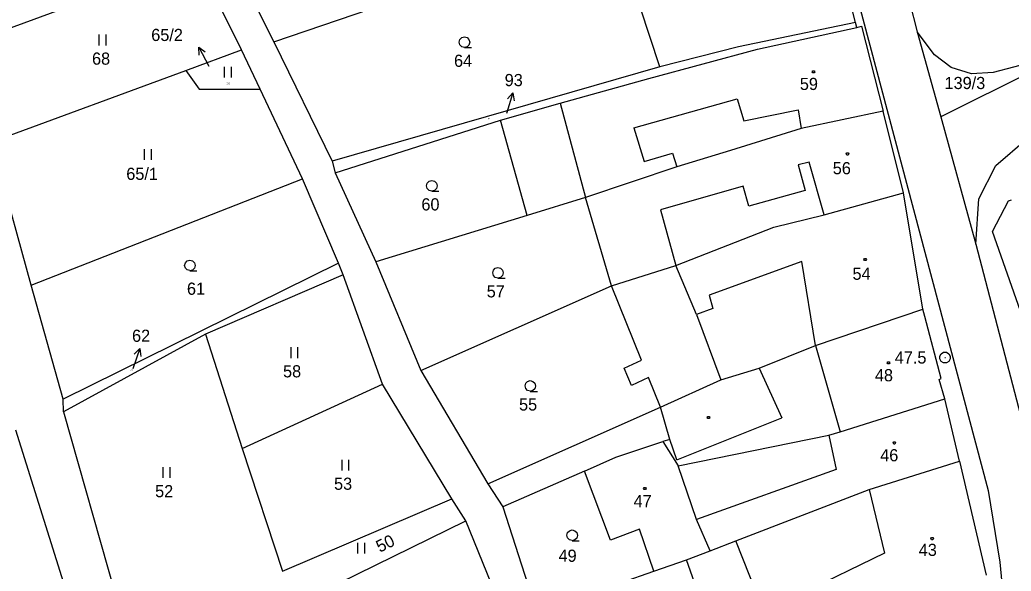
# Model space of a CAD drawing. Extents: x -609861 to -605046, y -1120287 to -1116307.
# Drawn here: x -607387.8 to -607249.2, y -1119275.6 to -1119198.6 of the extents above; entities that cross this region are included whole.
import ezdxf

# ---------------------------------------------------------------- set-up
doc = ezdxf.new("R2010")
doc.units = 0
for name, color, linetype in [('Vrstva 1', 7, 'Continuous'), ('Vrstva 2', 7, 'Continuous'), ('Vrstva 3', 7, 'Continuous'), ('Vrstva 4', 7, 'Continuous'), ('Vrstva 5', 7, 'Continuous'), ('Vrstva 7', 7, 'Continuous'), ('Vrstva 8', 7, 'Continuous')]:
    doc.layers.add(name, color=color, linetype=linetype)

msp = doc.modelspace()

# ---------------------------------------------------------------- linework, layer by layer
at = {"layer": 'Vrstva 1'}
for p, q in [((-607287.29, -1119133.11), (-607252.41, -1119264.39)), ((-607270.95, -1119198.92), (-607276.33, -1119177.95)), ((-607189.05, -1119177.28), (-607259.06, -1119212.12)), ((-607352.29, -1119201.63), (-607307.28, -1119186.16)), ((-607358.81, -1119188.58), (-607352.29, -1119201.63)), ((-607395.6, -1119202.05), (-607363.07, -1119190.1)), ((-607356.79, -1119202.76), (-607363.07, -1119190.1)), ((-607263.4, -1119196.03), (-607262.34, -1119200.22)), ((-607298.32, -1119205.13), (-607301.05, -1119196.78)), ((-607270.95, -1119198.92), (-607287.32, -1119202.33)), ((-607270.79, -1119199.63), (-607270.95, -1119198.92)), ((-607284.68, -1119202.65), (-607270.79, -1119199.63)), ((-607270.79, -1119199.63), (-607270.14, -1119199.45)), ((-607270.14, -1119199.45), (-607267.12, -1119211.35)), ((-607259.93, -1119203.44), (-607262.34, -1119200.22)), ((-607262.34, -1119200.22), (-607259.06, -1119212.12)), ((-607352.29, -1119201.63), (-607344.11, -1119218.34)), ((-607364.55, -1119205.62), (-607356.79, -1119202.76)), ((-607354.2, -1119208.25), (-607356.79, -1119202.76)), ((-607299.83, -1119206.76), (-607284.68, -1119202.65)), ((-607287.32, -1119202.33), (-607298.32, -1119205.13)), ((-607257.61, -1119205.24), (-607259.93, -1119203.44)), ((-607245.92, -1119204.4), (-607251.72, -1119205.94)), ((-607391.72, -1119215.64), (-607364.55, -1119205.62)), ((-607364.55, -1119205.62), (-607362.69, -1119208.25)), ((-607298.32, -1119205.13), (-607344.11, -1119218.34)), ((-607254.75, -1119206.13), (-607257.61, -1119205.24)), ((-607251.72, -1119205.94), (-607254.75, -1119206.13)), ((-607312.25, -1119210.2), (-607299.83, -1119206.76)), ((-607362.69, -1119208.25), (-607354.2, -1119208.25)), ((-607348.28, -1119220.81), (-607354.2, -1119208.25)), ((-607320.57, -1119212.58), (-607312.25, -1119210.2)), ((-607267.12, -1119211.35), (-607278.55, -1119213.73)), ((-607264.25, -1119222.77), (-607267.12, -1119211.35)), ((-607343.72, -1119219.95), (-607320.57, -1119212.58)), ((-607316.85, -1119225.9), (-607320.57, -1119212.58)), ((-607259.06, -1119212.12), (-607254.15, -1119229.94)), ((-607278.55, -1119213.73), (-607288.46, -1119216.84)), ((-607386.17, -1119235.65), (-607391.72, -1119215.64)), ((-607251.36, -1119218.92), (-607247.02, -1119215.2)), ((-607288.46, -1119216.84), (-607295.96, -1119219.12)), ((-607344.11, -1119218.34), (-607343.72, -1119219.95)), ((-607343.72, -1119219.95), (-607338.03, -1119232.39)), ((-607295.96, -1119219.12), (-607308.72, -1119223.42)), ((-607253.73, -1119223.6), (-607251.36, -1119218.92)), ((-607386.17, -1119235.65), (-607348.28, -1119220.81)), ((-607343.24, -1119232.56), (-607348.28, -1119220.81)), ((-607275.34, -1119225.84), (-607264.25, -1119222.77)), ((-607261.53, -1119239.02), (-607264.25, -1119222.77)), ((-607308.72, -1119223.42), (-607316.85, -1119225.9)), ((-607305.05, -1119235.76), (-607308.72, -1119223.42)), ((-607254.15, -1119229.94), (-607253.73, -1119223.6)), ((-607251.83, -1119228.15), (-607249.57, -1119223.85)), ((-607249.57, -1119223.85), (-607249.18, -1119223.71)), ((-607316.85, -1119225.9), (-607338.03, -1119232.39)), ((-607282.38, -1119227.54), (-607275.34, -1119225.84)), ((-607296.06, -1119232.89), (-607282.38, -1119227.54)), ((-607247.88, -1119239.31), (-607251.83, -1119228.15)), ((-607254.15, -1119229.94), (-607245.69, -1119262.4)), ((-607343.24, -1119232.56), (-607381.73, -1119251.62)), ((-607342.56, -1119234.23), (-607343.24, -1119232.56)), ((-607338.03, -1119232.39), (-607331.7, -1119247.57)), ((-607305.05, -1119235.76), (-607296.06, -1119232.89)), ((-607342.56, -1119234.23), (-607361.83, -1119242.49)), ((-607337.1, -1119249.48), (-607342.56, -1119234.23)), ((-607381.73, -1119251.62), (-607386.17, -1119235.65)), ((-607331.7, -1119247.57), (-607305.05, -1119235.76)), ((-607300.88, -1119246.14), (-607305.05, -1119235.76)), ((-607276.57, -1119244.11), (-607261.53, -1119239.02)), ((-607261.26, -1119240.04), (-607261.53, -1119239.02)), ((-607258.97, -1119248.69), (-607261.26, -1119240.04)), ((-607361.83, -1119242.49), (-607381.68, -1119253.35)), ((-607361.83, -1119242.49), (-607356.69, -1119258.49)), ((-607284.41, -1119247.26), (-607276.57, -1119244.11)), ((-607303.3, -1119247.26), (-607300.88, -1119246.14)), ((-607331.7, -1119247.57), (-607322.36, -1119263.43)), ((-607302.29, -1119249.68), (-607303.3, -1119247.26)), ((-607289.78, -1119248.88), (-607284.41, -1119247.26)), ((-607299.91, -1119248.56), (-607302.29, -1119249.68)), ((-607298.24, -1119252.72), (-607299.91, -1119248.56)), ((-607298.24, -1119252.72), (-607289.78, -1119248.88)), ((-607259.26, -1119248.85), (-607258.97, -1119248.69)), ((-607258.5, -1119251.57), (-607259.26, -1119248.85)), ((-607356.69, -1119258.49), (-607337.1, -1119249.48)), ((-607327.38, -1119265.55), (-607337.1, -1119249.48)), ((-607381.68, -1119253.35), (-607381.73, -1119251.62)), ((-607273.12, -1119256.17), (-607258.5, -1119251.57)), ((-607256.45, -1119260.26), (-607258.5, -1119251.57)), ((-607381.68, -1119253.35), (-607373.47, -1119282.15)), ((-607322.36, -1119263.43), (-607298.24, -1119252.72)), ((-607379.68, -1119283.56), (-607388.35, -1119255.92)), ((-607274.68, -1119256.63), (-607273.12, -1119256.17)), ((-607304.45, -1119259.69), (-607297.88, -1119257.5)), ((-607297.88, -1119257.5), (-607295.74, -1119260.94)), ((-607295.74, -1119260.94), (-607274.68, -1119256.63)), ((-607356.69, -1119258.49), (-607351.08, -1119275.66)), ((-607308.83, -1119261.68), (-607304.45, -1119259.69)), ((-607269.07, -1119264.24), (-607256.45, -1119260.26)), ((-607256.45, -1119260.26), (-607252.69, -1119276.2)), ((-607308.83, -1119261.68), (-607320.26, -1119266.63)), ((-607305.21, -1119271.3), (-607308.83, -1119261.68)), ((-607293.18, -1119268.41), (-607295.74, -1119260.94)), ((-607322.36, -1119263.43), (-607320.26, -1119266.63)), ((-607287.69, -1119271.42), (-607269.07, -1119264.24)), ((-607252.41, -1119264.39), (-607250.78, -1119274.4)), ((-607351.08, -1119275.66), (-607327.38, -1119265.55)), ((-607325.44, -1119268.6), (-607327.38, -1119265.55)), ((-607320.26, -1119266.63), (-607315.5, -1119281.34)), ((-607345.64, -1119278.54), (-607325.44, -1119268.6)), ((-607320.38, -1119280.97), (-607325.44, -1119268.6)), ((-607291.29, -1119272.8), (-607293.18, -1119268.41)), ((-607301.18, -1119269.79), (-607305.21, -1119271.3)), ((-607299.17, -1119275.64), (-607301.18, -1119269.79)), ((-607291.29, -1119272.8), (-607287.69, -1119271.42)), ((-607294.59, -1119274.07), (-607291.29, -1119272.8)), ((-607299.17, -1119275.64), (-607294.59, -1119274.07)), ((-607289.51, -1119288.26), (-607294.59, -1119274.07)), ((-607250.78, -1119274.4), (-607249.89, -1119284.25)), ((-607315.5, -1119281.34), (-607299.17, -1119275.64))]:
    msp.add_line(p, q, dxfattribs=at)
at = {"layer": 'Vrstva 3'}
for p, q in [((-607376.72, -1119200.63), (-607376.72, -1119202.13)), ((-607375.72, -1119202.13), (-607375.72, -1119200.63)), ((-607359.2, -1119205.11), (-607359.2, -1119206.61)), ((-607358.2, -1119206.61), (-607358.2, -1119205.11)), ((-607370.38, -1119216.63), (-607370.38, -1119218.13)), ((-607369.38, -1119218.13), (-607369.38, -1119216.63)), ((-607349.9, -1119244.35), (-607349.9, -1119245.85)), ((-607348.9, -1119245.85), (-607348.9, -1119244.35)), ((-607342.77, -1119260.07), (-607342.77, -1119261.57)), ((-607341.77, -1119261.57), (-607341.77, -1119260.07)), ((-607367.78, -1119261.11), (-607367.78, -1119262.61)), ((-607366.78, -1119262.61), (-607366.78, -1119261.11)), ((-607340.57, -1119271.69), (-607340.57, -1119273.19)), ((-607339.57, -1119273.19), (-607339.57, -1119271.69))]:
    msp.add_line(p, q, dxfattribs=at)
for points in [[(-607325.62, -1119202.43), (-607326, -1119202.33), (-607326.27, -1119202.06), (-607326.37, -1119201.69), (-607326.27, -1119201.32), (-607326, -1119201.05), (-607325.63, -1119200.95), (-607325.26, -1119201.05), (-607324.99, -1119201.32), (-607324.89, -1119201.7), (-607324.99, -1119202.08), (-607325.26, -1119202.35), (-607325.64, -1119202.45), (-607324.64, -1119202.45)], [(-607330.18, -1119222.51), (-607330.56, -1119222.41), (-607330.83, -1119222.14), (-607330.93, -1119221.77), (-607330.83, -1119221.4), (-607330.56, -1119221.13), (-607330.19, -1119221.03), (-607329.82, -1119221.13), (-607329.55, -1119221.4), (-607329.45, -1119221.78), (-607329.55, -1119222.16), (-607329.82, -1119222.43), (-607330.2, -1119222.53), (-607329.2, -1119222.53)], [(-607363.99, -1119233.63), (-607364.37, -1119233.53), (-607364.64, -1119233.26), (-607364.74, -1119232.89), (-607364.64, -1119232.52), (-607364.37, -1119232.25), (-607364, -1119232.15), (-607363.63, -1119232.25), (-607363.36, -1119232.52), (-607363.26, -1119232.9), (-607363.36, -1119233.28), (-607363.63, -1119233.55), (-607364.01, -1119233.65), (-607363.01, -1119233.65)], [(-607320.93, -1119234.67), (-607321.31, -1119234.57), (-607321.58, -1119234.3), (-607321.68, -1119233.93), (-607321.58, -1119233.56), (-607321.31, -1119233.29), (-607320.94, -1119233.19), (-607320.57, -1119233.29), (-607320.3, -1119233.56), (-607320.2, -1119233.94), (-607320.3, -1119234.32), (-607320.57, -1119234.59), (-607320.95, -1119234.69), (-607319.95, -1119234.69)], [(-607316.41, -1119250.49), (-607316.79, -1119250.39), (-607317.06, -1119250.12), (-607317.16, -1119249.75), (-607317.06, -1119249.38), (-607316.79, -1119249.11), (-607316.42, -1119249.01), (-607316.05, -1119249.11), (-607315.78, -1119249.38), (-607315.68, -1119249.76), (-607315.78, -1119250.14), (-607316.05, -1119250.41), (-607316.43, -1119250.51), (-607315.43, -1119250.51)], [(-607310.57, -1119271.37), (-607310.95, -1119271.27), (-607311.22, -1119271), (-607311.32, -1119270.63), (-607311.22, -1119270.26), (-607310.95, -1119269.99), (-607310.58, -1119269.89), (-607310.21, -1119269.99), (-607309.94, -1119270.26), (-607309.84, -1119270.64), (-607309.94, -1119271.02), (-607310.21, -1119271.29), (-607310.59, -1119271.39), (-607309.59, -1119271.39)]]:
    msp.add_lwpolyline(points, dxfattribs=at)
at = {"layer": 'Vrstva 4'}
for p, q in [((-607312.25, -1119210.2), (-607308.72, -1119223.42)), ((-607301.95, -1119213.65), (-607287.5, -1119209.6)), ((-607287.5, -1119209.6), (-607286.59, -1119212.7)), ((-607286.59, -1119212.7), (-607278.99, -1119211.12)), ((-607278.99, -1119211.12), (-607278.55, -1119213.73)), ((-607301.95, -1119213.65), (-607300.49, -1119218.37)), ((-607300.49, -1119218.37), (-607296.55, -1119217.22)), ((-607296.55, -1119217.22), (-607295.96, -1119219.12)), ((-607277.43, -1119218.48), (-607278.99, -1119218.81)), ((-607275.34, -1119225.84), (-607277.43, -1119218.48)), ((-607278.99, -1119218.81), (-607277.99, -1119222.42)), ((-607286.68, -1119221.81), (-607298.23, -1119225.11)), ((-607285.89, -1119224.62), (-607286.68, -1119221.81)), ((-607277.99, -1119222.42), (-607285.89, -1119224.62)), ((-607298.23, -1119225.11), (-607296.06, -1119232.89)), ((-607278.46, -1119232.36), (-607291.42, -1119237.07)), ((-607276.57, -1119244.11), (-607278.46, -1119232.36)), ((-607293.18, -1119239.74), (-607296.06, -1119232.89)), ((-607291.42, -1119237.07), (-607290.9, -1119238.92)), ((-607290.9, -1119238.92), (-607293.18, -1119239.74)), ((-607293.18, -1119239.74), (-607289.78, -1119248.88)), ((-607276.57, -1119244.11), (-607273.12, -1119256.17)), ((-607284.41, -1119247.26), (-607281.26, -1119254.19)), ((-607296.92, -1119257.24), (-607298.24, -1119252.72)), ((-607295.92, -1119260.1), (-607281.26, -1119254.19)), ((-607296.92, -1119257.24), (-607297.88, -1119257.5)), ((-607295.92, -1119260.1), (-607296.92, -1119257.24)), ((-607274.68, -1119256.63), (-607273.69, -1119261.41)), ((-607273.69, -1119261.41), (-607293.18, -1119268.41)), ((-607269.07, -1119264.24), (-607266.93, -1119273.15)), ((-607283.74, -1119281.28), (-607287.69, -1119271.42)), ((-607266.93, -1119273.15), (-607283.74, -1119281.28))]:
    msp.add_line(p, q, dxfattribs=at)
at = {"layer": 'Vrstva 5'}
for points in [[(-607276.74, -1119205.67), (-607276.65, -1119205.82), (-607276.74, -1119205.97), (-607276.92, -1119205.97), (-607277.01, -1119205.82), (-607276.92, -1119205.67)], [(-607271.99, -1119217.16), (-607271.9, -1119217.31), (-607271.99, -1119217.46), (-607272.17, -1119217.46), (-607272.26, -1119217.31), (-607272.17, -1119217.16)], [(-607269.53, -1119231.92), (-607269.44, -1119232.07), (-607269.53, -1119232.22), (-607269.71, -1119232.22), (-607269.8, -1119232.07), (-607269.71, -1119231.92)], [(-607266.27, -1119246.38), (-607266.18, -1119246.53), (-607266.27, -1119246.68), (-607266.45, -1119246.68), (-607266.54, -1119246.53), (-607266.45, -1119246.38)], [(-607291.43, -1119254.02), (-607291.34, -1119254.17), (-607291.43, -1119254.32), (-607291.61, -1119254.32), (-607291.7, -1119254.17), (-607291.61, -1119254.02)], [(-607265.45, -1119257.57), (-607265.36, -1119257.72), (-607265.45, -1119257.87), (-607265.63, -1119257.87), (-607265.72, -1119257.72), (-607265.63, -1119257.57)], [(-607300.31, -1119263.95), (-607300.22, -1119264.1), (-607300.31, -1119264.25), (-607300.49, -1119264.25), (-607300.58, -1119264.1), (-607300.49, -1119263.95)], [(-607260.15, -1119270.95), (-607260.06, -1119271.1), (-607260.15, -1119271.25), (-607260.33, -1119271.25), (-607260.42, -1119271.1), (-607260.33, -1119270.95)]]:
    msp.add_lwpolyline(points, close=True, dxfattribs=at)
at = {"layer": 'Vrstva 7'}
for p, q in [((-607362.765, -1119202.4), (-607361.34, -1119205.04)), ((-607318.85, -1119208.781), (-607319.76, -1119211.64)), ((-607370.982, -1119244.528), (-607372, -1119247.35))]:
    msp.add_line(p, q, dxfattribs=at)
for points in [[(-607362.73, -1119203.518), (-607362.765, -1119202.4), (-607361.85, -1119203.043)], [(-607319.63, -1119209.583), (-607318.85, -1119208.781), (-607318.677, -1119209.886)], [(-607371.792, -1119245.299), (-607370.982, -1119244.528), (-607370.851, -1119245.638)]]:
    msp.add_lwpolyline(points, dxfattribs=at)
at = {"layer": 'Vrstva 8'}
msp.add_line((-607258.5, -1119245.77), (-607258.4, -1119245.77), dxfattribs=at)
msp.add_lwpolyline([(-607258.26, -1119245.05), (-607257.92, -1119245.24), (-607257.73, -1119245.58), (-607257.73, -1119245.97), (-607257.92, -1119246.31), (-607258.26, -1119246.5), (-607258.65, -1119246.5), (-607258.99, -1119246.31), (-607259.18, -1119245.97), (-607259.18, -1119245.58), (-607258.99, -1119245.24), (-607258.65, -1119245.05)], close=True, dxfattribs=at)

# ---------------------------------------------------------------- texts
at = {"layer": 'Vrstva 2'}
for s, height, p in [('68', 1.7, (-607377.683, -1119204.83)), ('64', 1.7, (-607327.083, -1119205.13)), ('65/2', 0.2, (-607358.898, -1119207.56)), ('59', 1.7, (-607278.743, -1119208.37)), ('139/3', 1.7, (-607258.517, -1119208.24)), ('93', 0.2, (-607322.332, -1119212.49)), ('56', 1.7, (-607274.143, -1119220.15)), ('65/1', 1.7, (-607372.893, -1119220.94)), ('60', 1.7, (-607331.643, -1119225.21)), ('54', 1.7, (-607271.383, -1119234.91)), ('61', 1.7, (-607364.413, -1119237)), ('57', 1.7, (-607322.513, -1119237.37)), ('62', 0.2, (-607372.278, -1119247.68)), ('58', 1.7, (-607350.983, -1119248.55)), ('48', 1.7, (-607268.253, -1119249.1)), ('55', 1.7, (-607317.993, -1119253.19)), ('46', 1.7, (-607267.513, -1119260.29)), ('53', 1.7, (-607343.853, -1119264.27)), ('52', 1.7, (-607368.863, -1119265.31)), ('47', 1.7, (-607301.983, -1119266.7)), ('49', 1.7, (-607312.473, -1119274.34)), ('43', 1.7, (-607262.123, -1119273.52))]:
    msp.add_text(s, height=height, dxfattribs=at).set_placement(p)
msp.add_text('50', height=1.7, rotation=26.12688, dxfattribs=at).set_placement((-607337.467, -1119273.085))
at = {"layer": 'Vrstva 7'}
for s, p in [('65/2', (-607369.407, -1119201.52)), ('93', (-607320.002, -1119207.83)), ('62', (-607372.089, -1119243.58))]:
    msp.add_text(s, height=1.7, dxfattribs=at).set_placement(p)
at = {"layer": 'Vrstva 8'}
msp.add_text('47.5', height=1.7, dxfattribs=at).set_placement((-607265.475, -1119246.62))

doc.saveas('drawing.dxf')
